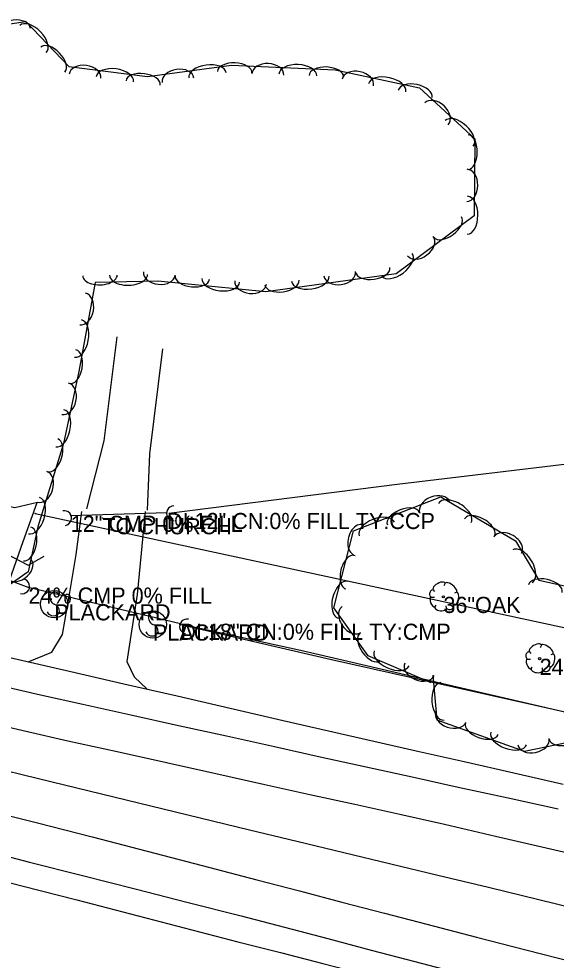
# Model space of a CAD drawing. Extents: x 1441650 to 1491889, y 345904 to 358319.
# Drawn here: x 1463895 to 1464061.5, y 350168.5 to 350460.2 of the extents above; entities that cross this region are included whole.
import ezdxf

# ---------------------------------------------------------------- set-up
doc = ezdxf.new("R2010")
doc.units = 0
for name, color, linetype in [('S_CROSS_DRAIN', 7, 'Continuous'), ('S_CROSS_DRAIN_ANNOT', 7, 'Continuous'), ('S_DITCHLINE', 7, 'Continuous'), ('S_DRG_PT_SYM', 7, 'Continuous'), ('S_EDGE_PAVEMENT', 7, 'Continuous'), ('S_MSC_PT_SYM', 7, 'Continuous'), ('S_PARKING', 7, 'Continuous'), ('S_PAVEMENT_CROWN', 7, 'Continuous'), ('S_SHOULDER', 7, 'Continuous'), ('S_SIGN', 7, 'Continuous'), ('S_SIGN_ANNOT', 7, 'Continuous'), ('S_STREAM', 7, 'Continuous'), ('S_SURVEY_TEXT_ANNOT', 7, 'Continuous'), ('S_TREE', 7, 'Continuous'), ('S_TREE_ANNOT', 7, 'Continuous'), ('S_UTL_PT_SYM', 7, 'Continuous'), ('S_WATER_UTILITIES', 7, 'Continuous')]:
    doc.layers.add(name, color=color, linetype=linetype)

msp = doc.modelspace()

# ---------------------------------------------------------------- linework, layer by layer
at = {"layer": 'S_CROSS_DRAIN'}
for p, q in [((1463940.91, 350307.1), (1463911.1, 350306.23)), ((1463945.07, 350272.77), (1463898.01, 350283.98))]:
    msp.add_line(p, q, dxfattribs=at)
for centre, start, end in [((1463909.03, 350305.51), 280.0318, 100.361), ((1463943.06, 350306.98), 91.8065, 272.1357), ((1463896.05, 350284.37), 255.9269, 76.2561), ((1463947.12, 350271.93), 77.5588, 257.8879)]:
    msp.add_arc(centre, 2.3, start, end, dxfattribs=at)
at = {"layer": 'S_DITCHLINE'}
for points in [[(1463701.43, 350344.91), (1463715.29, 350341.26), (1463729.14, 350337.61), (1463743, 350333.96), (1463756.86, 350330.32), (1463771.38, 350326.98), (1463785.91, 350323.64), (1463800.44, 350320.3), (1463814.97, 350316.96), (1463829.5, 350313.62), (1463844.03, 350310.28), (1463858.56, 350306.94), (1463873.09, 350303.6), (1463885.48, 350297.28), (1463897.88, 350290.95), (1463902.85, 350293.7)], [(1463698.92, 350332.28), (1463712.82, 350328.58), (1463726.72, 350324.89), (1463740.61, 350321.19), (1463754.51, 350317.5), (1463768.68, 350314.73), (1463782.86, 350311.97), (1463797.03, 350309.2), (1463811.2, 350306.43), (1463825.38, 350303.66), (1463839.55, 350300.9), (1463853.72, 350298.13), (1463867.89, 350295.36), (1463882.98, 350289.68), (1463898.07, 350284.01)], [(1463945.42, 350272.61), (1463963.86, 350268.59), (1463982.29, 350264.57), (1463996.98, 350261.14), (1464011.66, 350257.71), (1464026.35, 350254.28), (1464041.03, 350250.85), (1464055.72, 350247.42), (1464070.4, 350243.99), (1464085.09, 350240.56), (1464099.77, 350237.13), (1464112.01, 350234.39), (1464124.25, 350231.66), (1464136.49, 350228.92), (1464148.73, 350226.19), (1464160.97, 350223.45), (1464173.21, 350220.71), (1464185.45, 350217.98), (1464197.69, 350215.24)]]:
    msp.add_lwpolyline(points, dxfattribs=at)
at = {"layer": 'S_DRG_PT_SYM'}
for points in [[(1463911.1, 350306.23), (1463911.1, 350306.28), (1463911.1, 350306.23), (1463911.05, 350306.23), (1463911.1, 350306.23), (1463911.1, 350306.18), (1463911.1, 350306.23), (1463911.15, 350306.23)], [(1463940.91, 350307.1), (1463940.91, 350307.15), (1463940.91, 350307.1), (1463940.86, 350307.1), (1463940.91, 350307.1), (1463940.91, 350307.05), (1463940.91, 350307.1), (1463940.96, 350307.1)], [(1463898.01, 350283.98), (1463898.01, 350284.03), (1463898.01, 350283.98), (1463897.96, 350283.98), (1463898.01, 350283.98), (1463898.01, 350283.93), (1463898.01, 350283.98), (1463898.06, 350283.98)], [(1463945.07, 350272.77), (1463945.07, 350272.82), (1463945.07, 350272.77), (1463945.02, 350272.77), (1463945.07, 350272.77), (1463945.07, 350272.72), (1463945.07, 350272.77), (1463945.12, 350272.77)]]:
    msp.add_lwpolyline(points, dxfattribs=at)
at = {"layer": 'S_EDGE_PAVEMENT'}
for points in [[(1463897.93, 350260.94), (1463905.29, 350263.94), (1463908.52, 350269.38), (1463910.67, 350281.78), (1463912.83, 350294.19), (1463914.56, 350307.51)], [(1463934.13, 350307.5), (1463932.92, 350294.67), (1463931.7, 350281.85), (1463928.49, 350261.1), (1463930.74, 350256.26), (1463934.73, 350252.46)], [(1463888.67, 350253.71), (1463901.76, 350250.76), (1463914.85, 350247.82), (1463929.69, 350244.53), (1463944.53, 350241.25), (1463959.36, 350237.97), (1463974.2, 350234.68), (1463988.42, 350231.55), (1464002.64, 350228.42), (1464016.86, 350225.29), (1464031.08, 350222.16), (1464046.59, 350218.76), (1464062.1, 350215.36)], [(1463705.35, 350247.54), (1463720.46, 350243.84), (1463735.57, 350240.13), (1463749.48, 350236.73), (1463763.39, 350233.33), (1463777.29, 350229.93), (1463791.2, 350226.53), (1463806.7, 350222.58), (1463822.2, 350218.62), (1463837.7, 350214.67), (1463853.2, 350210.72), (1463875.76, 350204.8), (1463898.32, 350198.89), (1463914.7, 350194.72), (1463931.09, 350190.56), (1463947.47, 350186.4), (1463963.86, 350182.23), (1463977.31, 350178.7), (1463990.77, 350175.17), (1464004.22, 350171.64), (1464017.67, 350168.11), (1464033.14, 350164.02), (1464048.61, 350159.93), (1464064.08, 350155.84)]]:
    msp.add_lwpolyline(points, dxfattribs=at)
at = {"layer": 'S_MSC_PT_SYM'}
msp.add_lwpolyline([(1463920.91, 350305.48), (1463920.91, 350305.53), (1463920.91, 350305.48), (1463920.86, 350305.48), (1463920.91, 350305.48), (1463920.91, 350305.43), (1463920.91, 350305.48), (1463920.96, 350305.48)], dxfattribs=at)
at = {"layer": 'S_PARKING'}
for points in [[(1463916.06, 350308.39), (1463921.49, 350329.41), (1463925.52, 350361.66)], [(1463939.56, 350357.95), (1463935.46, 350325.43), (1463934.75, 350307.93)]]:
    msp.add_lwpolyline(points, dxfattribs=at)
at = {"layer": 'S_PAVEMENT_CROWN'}
for points in [[(1463708.1, 350259.17), (1463723.45, 350255.52), (1463738.8, 350251.88), (1463752.69, 350248.43), (1463766.59, 350244.99), (1463780.48, 350241.55), (1463794.38, 350238.11), (1463809.42, 350234.23), (1463824.46, 350230.35), (1463839.5, 350226.48), (1463854.54, 350222.6), (1463877.66, 350216.85), (1463900.78, 350211.1), (1463917.78, 350206.67), (1463934.78, 350202.24), (1463951.78, 350197.81), (1463968.79, 350193.39), (1463981.95, 350189.94), (1463995.12, 350186.5), (1464008.29, 350183.06), (1464021.46, 350179.62), (1464036.8, 350175.65), (1464052.14, 350171.68), (1464067.48, 350167.72)], [(1463885.25, 350242.25), (1463897.72, 350239.38), (1463910.19, 350236.51), (1463925.46, 350233.12), (1463940.74, 350229.74), (1463956.01, 350226.35), (1463971.28, 350222.96), (1463985.19, 350219.88), (1463999.1, 350216.8), (1464013.01, 350213.71), (1464026.92, 350210.63), (1464042.65, 350206.97), (1464058.38, 350203.31), (1464074.11, 350199.66)], [(1463881.59, 350229.54), (1463905.37, 350223.8), (1463920.65, 350220.08), (1463935.94, 350216.37), (1463951.22, 350212.65), (1463966.51, 350208.93), (1463981.1, 350205.42), (1463995.69, 350201.9), (1464010.28, 350198.39), (1464024.87, 350194.87), (1464040.48, 350191.08), (1464056.1, 350187.3), (1464071.71, 350183.51)]]:
    msp.add_lwpolyline(points, dxfattribs=at)
at = {"layer": 'S_SHOULDER'}
for points in [[(1463703.39, 350306.53), (1463719.14, 350302.71), (1463734.89, 350298.88), (1463750.65, 350295.06), (1463764.22, 350291.72), (1463777.79, 350288.39), (1463791.36, 350285.06), (1463804.94, 350281.72), (1463819.52, 350278.51), (1463834.11, 350275.29), (1463848.7, 350272.08), (1463863.28, 350268.87), (1463887.19, 350263.42), (1463911.1, 350257.97), (1463927.56, 350254.17), (1463944.02, 350250.38), (1463960.48, 350246.59), (1463976.94, 350242.8), (1463990.96, 350239.61), (1464004.98, 350236.41), (1464019, 350233.21), (1464033.02, 350230.02), (1464048.34, 350226.54), (1464063.67, 350223.06)], [(1463703.67, 350239.87), (1463718.88, 350236.11), (1463734.09, 350232.36), (1463748.04, 350228.96), (1463761.99, 350225.55), (1463775.94, 350222.15), (1463789.9, 350218.74), (1463805.2, 350214.79), (1463820.5, 350210.83), (1463835.8, 350206.88), (1463851.1, 350202.92), (1463873.71, 350197.2), (1463896.32, 350191.47), (1463912.97, 350187.15), (1463929.61, 350182.84), (1463946.25, 350178.52), (1463962.89, 350174.21), (1463976.07, 350170.84), (1463989.25, 350167.46), (1464002.43, 350164.09), (1464015.61, 350160.72), (1464031.06, 350156.72), (1464046.5, 350152.72), (1464061.95, 350148.72)]]:
    msp.add_lwpolyline(points, dxfattribs=at)
at = {"layer": 'S_SIGN'}
for centre in [(1463905.99, 350278.8), (1463936.56, 350272.53)]:
    msp.add_circle(centre, 4.24, dxfattribs=at)
for centre, radius, start, end in [((1463907.15, 350281.05), 2.55, 167.1196, 241.9813), ((1463906.11, 350280.96), 1.62, 16.5258, 156.8957), ((1463905.28, 350276.52), 2.38, 358.6529, 73.7063), ((1463905.72, 350277.4), 2.17, 204.641, 335.359), ((1463936.68, 350274.68), 1.62, 16.5258, 156.8957), ((1463937.72, 350274.78), 2.55, 167.1196, 241.9813), ((1463935.85, 350270.24), 2.38, 358.6529, 73.7063), ((1463936.29, 350271.13), 2.17, 204.641, 335.359)]:
    msp.add_arc(centre, radius, start, end, dxfattribs=at)
at = {"layer": 'S_STREAM'}
for points in [[(1463900.8, 350310.32), (1463893.77, 350308.66), (1463880.61, 350311.47), (1463856.34, 350316.67), (1463835.62, 350323.52), (1463818.54, 350333.11), (1463812.58, 350342.17), (1463814.32, 350354.14), (1463819.7, 350363.51), (1463828.21, 350370.16), (1463831.15, 350383.23), (1463832.1, 350390.97), (1463826.9, 350397.85)], [(1463941.5, 350307.02), (1464012.23, 350316.06), (1464101.19, 350326.66)], [(1464197.76, 350215.03), (1464091.49, 350239.26), (1463991.91, 350261.53), (1463944.64, 350272.49)]]:
    msp.add_lwpolyline(points, dxfattribs=at)
at = {"layer": 'S_TREE'}
for p, q in [((1464027.11, 350285.34), (1464026.72, 350284.49)), ((1464023.31, 350283.32), (1464023.81, 350282.74)), ((1464030.67, 350282.55), (1464030.01, 350282.28)), ((1464022.65, 350281), (1464023.77, 350281)), ((1464023.81, 350277.82), (1464024.28, 350278.52)), ((1464027.49, 350277.55), (1464027.42, 350278.32)), ((1464029.9, 350278.44), (1464029.43, 350278.87)), ((1464053.12, 350264.14), (1464053.62, 350263.56)), ((1464056.91, 350266.16), (1464056.53, 350265.3)), ((1464052.46, 350261.82), (1464053.58, 350261.82)), ((1464060.48, 350263.37), (1464059.82, 350263.1)), ((1464053.62, 350258.64), (1464054.08, 350259.34)), ((1464057.3, 350258.37), (1464057.22, 350259.14)), ((1464059.7, 350259.26), (1464059.24, 350259.69))]:
    msp.add_line(p, q, dxfattribs=at)
for points in [[(1463875.1, 350456.18), (1463897.14, 350459.38), (1463910.55, 350445.49), (1463934.85, 350442.33), (1463960.88, 350445.87), (1463993.07, 350444.42), (1464019.19, 350438.88), (1464036.32, 350423.07), (1464036.13, 350399.21), (1464011.96, 350381.25), (1463971.49, 350375.66), (1463938.04, 350378.98), (1463918.69, 350378.53), (1463913.64, 350350.96), (1463908.86, 350328.63), (1463900.9, 350302.84), (1463897.88, 350288.87), (1463883.58, 350278.79)], [(1463697.79, 350334.57), (1463717.37, 350329.4), (1463736.96, 350324.23), (1463756.55, 350319.06), (1463773.49, 350314.94), (1463790.44, 350310.82), (1463807.38, 350306.71), (1463824.33, 350302.59), (1463841.27, 350298.47), (1463858.22, 350294.36), (1463875.16, 350290.24), (1463892.11, 350286.12), (1463896.39, 350298.22), (1463900.67, 350310.32)], [(1463697.79, 350334.57), (1463717.37, 350329.4), (1463736.96, 350324.23), (1463756.55, 350319.06), (1463773.49, 350314.94), (1463790.44, 350310.82), (1463807.38, 350306.71), (1463824.33, 350302.59), (1463841.27, 350298.47), (1463858.22, 350294.36), (1463875.16, 350290.24), (1463892.11, 350286.12), (1463896.39, 350298.22), (1463900.67, 350310.32)], [(1464022.75, 350254.49), (1464003.22, 350262.82), (1463992.58, 350277.65), (1463998.72, 350301.57), (1464025.77, 350312.11), (1464048.87, 350298.49), (1464056.16, 350286.25), (1464076.68, 350281.7), (1464091.69, 350263.59), (1464081.71, 350239.34), (1464051.69, 350233.21), (1464024.62, 350242.92), (1464023.38, 350256.82)]]:
    msp.add_lwpolyline(points, dxfattribs=at)
for centre in [(1464026.55, 350281.09), (1464056.36, 350261.91)]:
    msp.add_circle(centre, 0.341, dxfattribs=at)
for centre, major_axis, ratio, start_param, end_param in [((1463893.74, 350456.48), (-4.9, -0.71), 0.68531, 3.141593, 6.283185), ((1463899.42, 350453.97), (-4.08, 4.22), 0.550079, 3.141593, 6.283185), ((1463905.57, 350447.59), (-3.71, 3.85), 0.540699, 3.141593, 6.283185), ((1463915.53, 350442.44), (-4.91, 0.64), 0.685311, 3.141593, 6.283185), ((1463924.75, 350441.5), (-5.82, 0.76), 0.55008, 3.141593, 6.283185), ((1463944.35, 350441.21), (-4.91, -0.67), 0.68531, 3.141593, 6.283185), ((1463953.48, 350442.72), (-5.81, -0.79), 0.550079, 3.141593, 6.283185), ((1463961.9, 350443.7), (-5.34, 0.24), 0.540699, 3.141593, 6.283185), ((1463972.18, 350442.97), (-4.95, 0.22), 0.68531, 3.141593, 6.283185), ((1463981.44, 350442.82), (-5.86, 0.26), 0.550079, 3.141593, 6.283185), ((1463990.3, 350442.42), (-5.34, 0.24), 0.540699, 3.141593, 6.283185), ((1463933.54, 350440.36), (-5.3, 0.69), 0.540699, 3.141593, 6.283185), ((1464000.03, 350440.51), (-4.85, 1.03), 0.685311, 3.141593, 6.283185), ((1464009.14, 350438.84), (-5.74, 1.22), 0.55008, 3.141593, 6.283185), ((1464017.82, 350437.01), (-5.23, 1.11), 0.540699, 3.141593, 6.283185), ((1464024.44, 350430.79), (-3.64, 3.36), 0.68531, 3.141593, 6.283185), ((1464031.42, 350424.7), (-4.31, 3.98), 0.550079, 3.141593, 6.283185), ((1464034.17, 350418.93), (0.04, 5.35), 0.540697, 3.141593, 6.283185), ((1464033.83, 350408.63), (0.04, 4.96), 0.685308, 3.141593, 6.283185), ((1464034.01, 350399.37), (0.05, 5.87), 0.550078, 3.141593, 6.283185), ((1464027.86, 350395.71), (4.29, 3.19), 0.540698, 3.141593, 6.283185), ((1464019.44, 350389.77), (3.98, 2.96), 0.685309, 3.141593, 6.283185), ((1464012.16, 350384.04), (4.71, 3.5), 0.550078, 3.141593, 6.283185), ((1463920.14, 350380.68), (5.34, 0.13), 0.5407, 3.141594, 6.283187), ((1463929.01, 350380.89), (5.87, 0.14), 0.550081, 3.141594, 6.283187), ((1463938.55, 350381.33), (4.93, -0.49), 0.685311, 3.141593, 6.283185), ((1463948.77, 350380.05), (5.32, -0.53), 0.540699, 3.141593, 6.283185), ((1463985.32, 350379.71), (5.81, 0.8), 0.550079, 3.141593, 6.283185), ((1463994.46, 350381.24), (4.91, 0.68), 0.68531, 3.141593, 6.283185), ((1464004.7, 350382.39), (5.3, 0.73), 0.540699, 3.141593, 6.283185), ((1463957.59, 350379.17), (5.84, -0.58), 0.55008, 3.141593, 6.283185), ((1463966.83, 350378.52), (4.93, -0.49), 0.685311, 3.141593, 6.283185), ((1463976.54, 350378.5), (5.3, 0.73), 0.540699, 3.141593, 6.283185), ((1463914.76, 350370.31), (0.89, 4.87), 0.68535, 3.141554, 6.283146), ((1463913.35, 350361.15), (1.06, 5.77), 0.550111, 3.141569, 6.283161), ((1463911.75, 350352.43), (0.96, 5.26), 0.54073, 3.14157, 6.283162), ((1463909.38, 350342.47), (1.04, 4.85), 0.685308, 3.141593, 6.283185), ((1463907.7, 350333.36), (1.23, 5.74), 0.550078, 3.141593, 6.283185), ((1463905.51, 350324.97), (1.58, 5.11), 0.540697, 3.141593, 6.283185), ((1463902.22, 350315.2), (1.46, 4.73), 0.685308, 3.141593, 6.283185), ((1463899.74, 350306.28), (1.73, 5.61), 0.550078, 3.141593, 6.283185), ((1464023.86, 350308.81), (-4.62, -1.8), 0.685298, 3.141593, 6.283185), ((1464030.11, 350307.09), (-5.05, 2.98), 0.550163, 3.141573, 6.283166), ((1464014.17, 350305.32), (-4.98, -1.94), 0.540689, 3.141593, 6.283185), ((1464005.91, 350302.1), (-5.47, -2.13), 0.55007, 3.141593, 6.283185), ((1464037.74, 350302.59), (-4.6, 2.71), 0.540782, 3.141574, 6.283167), ((1463897.58, 350297.5), (1.13, 5.23), 0.540697, 3.141593, 6.283185), ((1464000.44, 350298.69), (-1.23, -4.8), 0.685299, 3.14159, 6.283183), ((1464046.48, 350297.13), (-4.27, 2.52), 0.685415, 3.141561, 6.283154), ((1464051.08, 350290.62), (-3, 5.04), 0.550087, 3.141601, 6.283194), ((1463997.63, 350288.77), (-1.33, -5.18), 0.54069, 3.141591, 6.283184), ((1463894.93, 350289.7), (4.05, 2.85), 0.685309, 3.141593, 6.283185), ((1464058.15, 350283.63), (-5.22, 1.16), 0.540696, 3.141593, 6.283185), ((1463995.42, 350280.18), (-1.46, -5.68), 0.55007, 3.141591, 6.283184), ((1464025.21, 350284.3), (1.86, 1.08), 0.471018, 0, 3.141593), ((1464028.87, 350283.97), (-1.81, 1.36), 0.405113, 3.141593, 6.283186), ((1464022.98, 350282.18), (0.31, 1.03), 0.646762, 0, 3.141593), ((1464030.22, 350280.56), (0.46, 2.04), 0.482994, 3.141593, 6.283185), ((1464023.28, 350279.53), (-0.61, 1.6), 0.420543, 6.283185, 9.424777), ((1464028.7, 350278.04), (1.09, 0.46), 0.711534, 3.141592, 6.283185), ((1463998.07, 350274.08), (2.89, -4.03), 0.68531, 3.141591, 6.283184), ((1464025.74, 350277.75), (-1.83, 0.19), 0.529943, 0, 3.141593), ((1464003.87, 350265.56), (3.12, -4.34), 0.540699, 3.141592, 6.283184), ((1464055.02, 350265.11), (1.86, 1.08), 0.471018, 0, 3.141593), ((1464010.51, 350262.02), (5.4, -2.3), 0.550078, 3.141593, 6.283185), ((1464052.78, 350263), (0.31, 1.03), 0.646762, 0, 3.141593), ((1464058.67, 350264.79), (-1.81, 1.36), 0.405113, 3.141593, 6.283186), ((1464053.09, 350260.35), (-0.61, 1.6), 0.420543, 6.283185, 9.424777), ((1464060.03, 350261.38), (0.46, 2.04), 0.482994, 3.141593, 6.283185), ((1464019.12, 350258.62), (4.56, -1.95), 0.685309, 3.141593, 6.283185), ((1464055.55, 350258.57), (-1.83, 0.19), 0.529943, 0, 3.141593), ((1464058.51, 350258.86), (1.09, 0.46), 0.711534, 3.141592, 6.283185), ((1464026.23, 350248.71), (0.52, -5.84), 0.550189, 3.14152, 6.283112), ((1464028.84, 350243.94), (4.66, -1.67), 0.685308, 3.141593, 6.283185), ((1464038.45, 350240.22), (5.03, -1.8), 0.540697, 3.141593, 6.283185), ((1464046.8, 350237.22), (5.52, -1.98), 0.550078, 3.141593, 6.283185), ((1464064.59, 350238.01), (5.24, 1.07), 0.540691, 3.141593, 6.283185), ((1464054.45, 350236.21), (4.86, 0.99), 0.6853, 3.141593, 6.283185)]:
    msp.add_ellipse(centre, major_axis=major_axis, ratio=ratio, start_param=start_param, end_param=end_param, dxfattribs=at)
at = {"layer": 'S_UTL_PT_SYM'}
msp.add_lwpolyline([(1463900.05, 350306.97), (1463900.05, 350307.02), (1463900.05, 350306.97), (1463900, 350306.97), (1463900.05, 350306.97), (1463900.05, 350306.92), (1463900.05, 350306.97), (1463900.1, 350306.97)], dxfattribs=at)
at = {"layer": 'S_WATER_UTILITIES'}
msp.add_line((1463900.05, 350306.97), (1464095.39, 350264.81), dxfattribs=at)

# ---------------------------------------------------------------- texts
at = {"layer": 'S_CROSS_DRAIN_ANNOT'}
for s, p in [('12" CMP 0% FILL', (1463911.1, 350301.23)), ('DI:12" CN:0% FILL TY:CCP', (1463940.91, 350302.1)), ('24% CMP 0% FILL', (1463898.01, 350278.98)), ('DI:18" CN:0% FILL TY:CMP', (1463945.07, 350267.77))]:
    msp.add_text(s, height=5, dxfattribs=at).set_placement(p)
at = {"layer": 'S_SIGN_ANNOT'}
for p in [(1463905.99, 350273.8), (1463936.56, 350267.53)]:
    msp.add_text('PLACKARD', height=5, dxfattribs=at).set_placement(p)
at = {"layer": 'S_SURVEY_TEXT_ANNOT'}
msp.add_text('TO CHURCH', height=5, dxfattribs=at).set_placement((1463920.91, 350300.48))
at = {"layer": 'S_TREE_ANNOT'}
for s, p in [('36"OAK', (1464026.55, 350276.09)), ('24"ELM', (1464056.36, 350256.91))]:
    msp.add_text(s, height=5, dxfattribs=at).set_placement(p)

doc.saveas('drawing.dxf')
